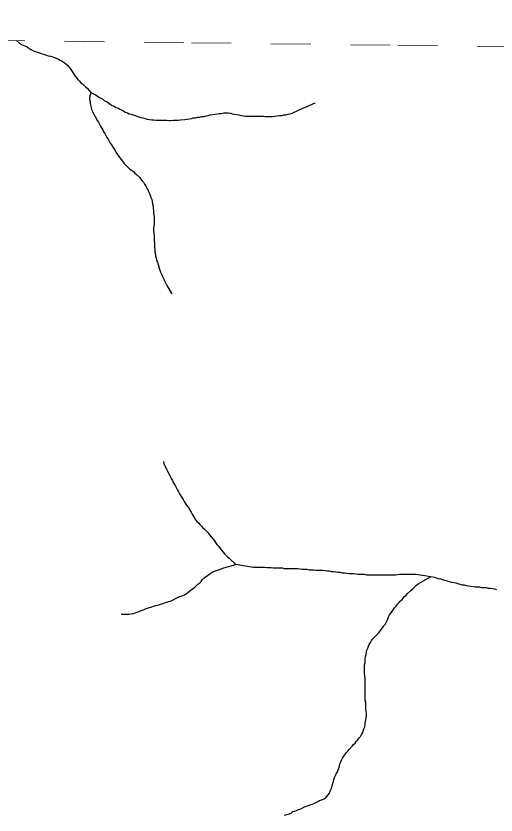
# Model space of a CAD drawing. Extents: x 652.3 to 678, y 7316.9 to 7344.9.
# Drawn here: x 671.35 to 672.557, y 7342.765 to 7344.776 of the extents above; entities that cross this region are included whole.
import ezdxf

# ---------------------------------------------------------------- set-up
doc = ezdxf.new("R2010")
doc.units = 0
doc.header["$LTSCALE"] = 0.032
doc.linetypes.add('SHORT_DASHED', pattern=[2.7, 1.5, -1.2])
doc.layers.add('53', color=7, linetype='SHORT_DASHED', lineweight=13)
doc.layers.add('7', color=7, linetype='Continuous', lineweight=25)

msp = doc.modelspace()

# ---------------------------------------------------------------- linework, layer by layer
at = {"layer": '53'}
msp.add_lwpolyline([(666.0809, 7344.7756), (666.6, 7344.7695), (667.1191, 7344.7635), (667.6382, 7344.7574), (668.1573, 7344.7513), (668.6764, 7344.7452), (669.1955, 7344.7391), (669.7146, 7344.733), (670.2337, 7344.7268), (670.7528, 7344.7206), (671.2719, 7344.7144), (671.791, 7344.7082), (672.3102, 7344.702), (672.8293, 7344.6957), (673.3484, 7344.6895), (673.8675, 7344.6832), (674.3866, 7344.6769), (674.9057, 7344.6705), (675.4248, 7344.6642), (675.9439, 7344.6578), (676.4631, 7344.6514), (676.9822, 7344.645), (677.5013, 7344.6386), (678.0204, 7344.6322)], dxfattribs=at)
at = {"layer": '7'}
for points in [[(671.3508, 7344.7135), (671.3584, 7344.7072), (671.3632, 7344.704), (671.368, 7344.7024), (671.3775, 7344.6977), (671.3823, 7344.6945), (671.3871, 7344.6913), (671.395, 7344.6873), (671.4062, 7344.6833), (671.411, 7344.6818), (671.4157, 7344.6802), (671.4213, 7344.6786), (671.4261, 7344.677), (671.4308, 7344.6754), (671.4364, 7344.6746), (671.442, 7344.673), (671.4468, 7344.6714), (671.4563, 7344.6666), (671.4611, 7344.6642), (671.4659, 7344.6619), (671.4706, 7344.6587), (671.4754, 7344.6555), (671.4794, 7344.6515), (671.4826, 7344.6475), (671.4857, 7344.6436), (671.4889, 7344.6388), (671.4985, 7344.6245), (671.5017, 7344.6197), (671.5056, 7344.6157), (671.5096, 7344.6117), (671.5128, 7344.6078), (671.5168, 7344.6046), (671.5208, 7344.6006), (671.5247, 7344.5974), (671.5287, 7344.5942), (671.5375, 7344.5831)], [(671.5375, 7344.5831), (671.5343, 7344.5711), (671.5343, 7344.5656), (671.5359, 7344.5608), (671.5359, 7344.5552), (671.5391, 7344.5457), (671.5399, 7344.5401), (671.5422, 7344.5353), (671.5454, 7344.5282), (671.5518, 7344.517), (671.5542, 7344.5123), (671.5574, 7344.5083), (671.5597, 7344.5035), (671.5621, 7344.4987), (671.5645, 7344.494), (671.5677, 7344.4892), (671.5701, 7344.4844), (671.5733, 7344.4796), (671.578, 7344.4701), (671.5812, 7344.4653), (671.5844, 7344.4605), (671.5868, 7344.4558), (671.59, 7344.4518), (671.5924, 7344.447), (671.5987, 7344.4375), (671.6011, 7344.4327), (671.6107, 7344.4184), (671.6146, 7344.4144), (671.6178, 7344.4104), (671.621, 7344.4056), (671.6242, 7344.4017), (671.6282, 7344.3977), (671.6322, 7344.3945), (671.6361, 7344.3905), (671.6401, 7344.3873), (671.6449, 7344.3842), (671.6489, 7344.3802), (671.6528, 7344.377), (671.6608, 7344.369), (671.664, 7344.3651), (671.6672, 7344.3611), (671.6703, 7344.3571), (671.6727, 7344.3523), (671.6759, 7344.3484), (671.6783, 7344.3436), (671.6815, 7344.3388), (671.6831, 7344.334), (671.6855, 7344.3293), (671.6871, 7344.3245), (671.6886, 7344.3189), (671.691, 7344.3141), (671.6918, 7344.3086), (671.6934, 7344.303), (671.695, 7344.2974), (671.695, 7344.2919), (671.6958, 7344.2863), (671.6958, 7344.2807), (671.6974, 7344.2696), (671.6974, 7344.2529), (671.6958, 7344.2417), (671.6958, 7344.2362), (671.6966, 7344.2298), (671.6974, 7344.221), (671.6974, 7344.2099), (671.6982, 7344.2043), (671.6982, 7344.1932), (671.699, 7344.1876), (671.699, 7344.1821), (671.7006, 7344.1765), (671.7006, 7344.1709), (671.7022, 7344.1661), (671.703, 7344.1606), (671.7054, 7344.1558), (671.7069, 7344.1502), (671.7101, 7344.1407), (671.7117, 7344.1359), (671.7133, 7344.1311), (671.7157, 7344.1264), (671.7173, 7344.1216), (671.7197, 7344.1168), (671.7221, 7344.112), (671.7237, 7344.1073), (671.7268, 7344.1025), (671.7292, 7344.0977), (671.7316, 7344.0929), (671.7404, 7344.0794), (671.7421, 7344.0767), (671.7423, 7344.0764)], [(671.5375, 7344.5831), (671.5494, 7344.5775), (671.5542, 7344.5743), (671.5582, 7344.5711), (671.5629, 7344.5688), (671.5677, 7344.5664), (671.5717, 7344.5632), (671.5788, 7344.5592), (671.5868, 7344.5536), (671.5916, 7344.5505), (671.5963, 7344.5489), (671.6011, 7344.5457), (671.6059, 7344.5441), (671.6107, 7344.5409), (671.6154, 7344.5393), (671.6202, 7344.5369), (671.6242, 7344.5338), (671.6298, 7344.5322), (671.6345, 7344.5298), (671.6393, 7344.5282), (671.6441, 7344.5266), (671.6584, 7344.5218), (671.6632, 7344.5202), (671.6688, 7344.5194), (671.6743, 7344.5178), (671.6799, 7344.5162), (671.6855, 7344.5155), (671.691, 7344.5147), (671.6966, 7344.5147), (671.7014, 7344.5131), (671.7292, 7344.5131), (671.7348, 7344.5123), (671.7404, 7344.5123), (671.7459, 7344.5131), (671.7579, 7344.5131), (671.7634, 7344.5139), (671.7746, 7344.5155), (671.7802, 7344.5162), (671.7913, 7344.5178), (671.7961, 7344.5194), (671.8016, 7344.5194), (671.8064, 7344.521), (671.812, 7344.521), (671.8168, 7344.5226), (671.8231, 7344.5226), (671.8279, 7344.5242), (671.8335, 7344.525), (671.8382, 7344.5266), (671.8438, 7344.5274), (671.8502, 7344.5282), (671.8557, 7344.529), (671.8605, 7344.5306), (671.8661, 7344.5306), (671.8725, 7344.5322), (671.8836, 7344.5322), (671.8892, 7344.5314), (671.8947, 7344.5298), (671.8995, 7344.5282), (671.9106, 7344.5266), (671.9162, 7344.525), (671.9218, 7344.5242), (671.9274, 7344.5234), (671.9719, 7344.5234), (671.9775, 7344.5226), (671.9942, 7344.5226), (672.0006, 7344.5234), (672.0061, 7344.5242), (672.0125, 7344.525), (672.0181, 7344.525), (672.0228, 7344.5266), (672.0284, 7344.5266), (672.034, 7344.5282), (672.0395, 7344.5298), (672.0443, 7344.5314), (672.0491, 7344.5338), (672.0539, 7344.5353), (672.073, 7344.5449), (672.0825, 7344.5481), (672.0968, 7344.5544), (672.1012, 7344.5564), (672.1019, 7344.5567)], [(671.7204, 7343.6549), (671.7205, 7343.6545), (671.7213, 7343.6497), (671.7284, 7343.6354), (671.7308, 7343.6306), (671.738, 7343.6163), (671.7404, 7343.6115), (671.7435, 7343.6068), (671.7451, 7343.602), (671.7483, 7343.5972), (671.7507, 7343.5925), (671.7531, 7343.5877), (671.7563, 7343.5829), (671.7587, 7343.5781), (671.7611, 7343.5734), (671.7642, 7343.5686), (671.7666, 7343.5638), (671.7698, 7343.559), (671.773, 7343.5543), (671.7754, 7343.5495), (671.7786, 7343.5447), (671.7849, 7343.5368), (671.7873, 7343.532), (671.7905, 7343.5272), (671.7929, 7343.5224), (671.7953, 7343.5177), (671.8016, 7343.5081), (671.8048, 7343.5041), (671.8088, 7343.5002), (671.812, 7343.4962), (671.816, 7343.4922), (671.8191, 7343.4882), (671.8231, 7343.485), (671.8311, 7343.4771), (671.8374, 7343.4691), (671.8486, 7343.4548), (671.8518, 7343.4508), (671.8549, 7343.446), (671.8581, 7343.4421), (671.874, 7343.4222), (671.878, 7343.4182), (671.882, 7343.415), (671.886, 7343.4118), (671.9027, 7343.3959)], [(671.8729, 7343.3871), (671.9027, 7343.3959), (671.9027, 7343.3959)], [(672.3784, 7343.3671), (672.3618, 7343.3697), (672.3546, 7343.3705), (672.3491, 7343.3705), (672.3435, 7343.3705), (672.3379, 7343.3705), (672.3324, 7343.3705), (672.3268, 7343.3705), (672.3212, 7343.3705), (672.3156, 7343.3705), (672.3101, 7343.3697), (672.3045, 7343.3689), (672.2989, 7343.3689), (672.2934, 7343.3689), (672.2878, 7343.3689), (672.2822, 7343.3689), (672.2767, 7343.3689), (672.2711, 7343.3689), (672.2655, 7343.3689), (672.26, 7343.3689), (672.2544, 7343.3689), (672.2488, 7343.3689), (672.2432, 7343.3689), (672.2377, 7343.3689), (672.2321, 7343.3689), (672.2265, 7343.3705), (672.221, 7343.3705), (672.2154, 7343.3705), (672.2098, 7343.3705), (672.2043, 7343.3713), (672.1987, 7343.372), (672.1931, 7343.372), (672.1875, 7343.372), (672.182, 7343.3728), (672.1764, 7343.3736), (672.1708, 7343.3736), (672.1653, 7343.3752), (672.1597, 7343.3752), (672.1541, 7343.376), (672.1486, 7343.3768), (672.143, 7343.3768), (672.1382, 7343.3784), (672.1326, 7343.3784), (672.1271, 7343.3792), (672.1207, 7343.38), (672.1151, 7343.38), (672.1096, 7343.38), (672.104, 7343.38), (672.0992, 7343.3816), (672.0937, 7343.3816), (672.0881, 7343.3816), (672.0817, 7343.3832), (672.0754, 7343.3832), (672.0698, 7343.3832), (672.0642, 7343.384), (672.0586, 7343.3848), (672.0531, 7343.3848), (672.0475, 7343.3848), (672.0419, 7343.3848), (672.0364, 7343.3848), (672.0308, 7343.3848), (672.0252, 7343.3848), (672.0197, 7343.3864), (672.0141, 7343.3864), (672.0085, 7343.3864), (672.0029, 7343.3864), (671.9974, 7343.3864), (671.9918, 7343.3872), (671.9862, 7343.3872), (671.9807, 7343.3872), (671.9751, 7343.388), (671.9695, 7343.388), (671.964, 7343.388), (671.9584, 7343.388), (671.9528, 7343.388), (671.9472, 7343.388), (671.9417, 7343.3888), (671.9361, 7343.3896), (671.9258, 7343.3911), (671.9027, 7343.3959)], [(671.6142, 7343.2702), (671.6337, 7343.2702), (671.6385, 7343.2718), (671.6449, 7343.2726), (671.6497, 7343.2742), (671.6568, 7343.2766), (671.6672, 7343.2805), (671.6719, 7343.2821), (671.6767, 7343.2845), (671.691, 7343.2893), (671.6958, 7343.2909), (671.7006, 7343.2925), (671.7062, 7343.2933), (671.7109, 7343.2949), (671.7165, 7343.2965), (671.7213, 7343.298), (671.726, 7343.2996), (671.7404, 7343.3044), (671.7595, 7343.314), (671.7642, 7343.3156), (671.769, 7343.3179), (671.7738, 7343.3195), (671.7786, 7343.3227), (671.7825, 7343.3259), (671.7873, 7343.3291), (671.7913, 7343.3323), (671.7953, 7343.3354), (671.7992, 7343.3386), (671.8032, 7343.3418), (671.8072, 7343.3458), (671.812, 7343.349), (671.8152, 7343.353), (671.8183, 7343.3569), (671.8223, 7343.3609), (671.8263, 7343.3641), (671.8303, 7343.3673), (671.8351, 7343.3705), (671.8398, 7343.3736), (671.8446, 7343.3768), (671.8494, 7343.3784), (671.8541, 7343.3808), (671.8589, 7343.3824), (671.8729, 7343.3871)], [(672.0754, 7342.7856), (672.0849, 7342.7888), (672.0897, 7342.7912), (672.0944, 7342.7928), (672.0992, 7342.7944), (672.104, 7342.7968), (672.1088, 7342.7992), (672.1135, 7342.8015), (672.1183, 7342.8031), (672.1231, 7342.8047), (672.1279, 7342.8079), (672.1318, 7342.8119), (672.135, 7342.8159), (672.1382, 7342.8206), (672.1398, 7342.8254), (672.1422, 7342.8302), (672.1438, 7342.835), (672.1454, 7342.8397), (672.1486, 7342.8493), (672.1494, 7342.8549), (672.1509, 7342.8596), (672.1533, 7342.8644), (672.1549, 7342.8692), (672.1581, 7342.8739), (672.1605, 7342.8787), (672.1621, 7342.8835), (672.1637, 7342.8883), (672.1645, 7342.8938), (672.1669, 7342.8986), (672.1684, 7342.9034), (672.1708, 7342.9082), (672.174, 7342.9129), (672.1772, 7342.9169), (672.1804, 7342.9217), (672.1844, 7342.9257), (672.1875, 7342.9304), (672.1955, 7342.9384), (672.1987, 7342.9424), (672.2027, 7342.9456), (672.2058, 7342.9503), (672.2098, 7342.9543), (672.213, 7342.9591), (672.2162, 7342.9631), (672.2186, 7342.9678), (672.2218, 7342.9726), (672.2233, 7342.9774), (672.2249, 7342.9822), (672.2273, 7342.9869), (672.2281, 7342.9925), (672.2281, 7342.9981), (672.2297, 7343.0036), (672.2305, 7343.0092), (672.2313, 7343.0148), (672.2313, 7343.0204), (672.2305, 7343.0259), (672.2297, 7343.0315), (672.2297, 7343.0482), (672.2281, 7343.0538), (672.2281, 7343.1095), (672.2273, 7343.115), (672.2265, 7343.1206), (672.2265, 7343.1429), (672.2281, 7343.1477), (672.2281, 7343.1588), (672.2289, 7343.1644), (672.2305, 7343.1691), (672.2313, 7343.1747), (672.2321, 7343.1803), (672.2345, 7343.1851), (672.2361, 7343.1898), (672.2385, 7343.1946), (672.2417, 7343.1994), (672.244, 7343.2042), (672.2472, 7343.2081), (672.2592, 7343.2201), (672.2623, 7343.224), (672.2687, 7343.232), (672.2719, 7343.236), (672.2751, 7343.2408), (672.2783, 7343.2447), (672.2806, 7343.2495), (672.283, 7343.2543), (672.2854, 7343.2591), (672.287, 7343.2638), (672.2894, 7343.2686), (672.2926, 7343.2734), (672.2958, 7343.2774), (672.3021, 7343.2869), (672.3061, 7343.2909), (672.3093, 7343.2957), (672.3133, 7343.2996), (672.3164, 7343.3036), (672.3204, 7343.3068), (672.3268, 7343.3148), (672.3308, 7343.3187), (672.3347, 7343.3227), (672.3419, 7343.3291), (672.3491, 7343.3354), (672.357, 7343.3434), (672.361, 7343.3466), (672.3928, 7343.3649)], [(672.3928, 7343.3649), (672.3928, 7343.3649), (672.3784, 7343.3671)], [(672.5106, 7343.3386), (672.505, 7343.3386), (672.4995, 7343.3394), (672.4939, 7343.3402), (672.4883, 7343.341), (672.4827, 7343.3418), (672.478, 7343.3434), (672.4724, 7343.3434), (672.4668, 7343.345), (672.4621, 7343.3466), (672.4573, 7343.3482), (672.4517, 7343.349), (672.4461, 7343.3506), (672.4398, 7343.3522), (672.435, 7343.3537), (672.4286, 7343.3553), (672.4231, 7343.3569), (672.4183, 7343.3585), (672.4127, 7343.3593), (672.4079, 7343.3609), (672.4032, 7343.3625), (672.3928, 7343.3649)], [(672.5591, 7343.3315), (672.5544, 7343.3331), (672.5488, 7343.3339), (672.5432, 7343.3354), (672.5376, 7343.3354), (672.5329, 7343.337), (672.5273, 7343.337), (672.5217, 7343.337), (672.5162, 7343.3386), (672.5106, 7343.3386)], [(672.0255, 7342.7652), (672.034, 7342.7673), (672.0372, 7342.7681), (672.0419, 7342.7697), (672.0459, 7342.7737), (672.0507, 7342.7753), (672.0555, 7342.7769), (672.0602, 7342.7793), (672.0658, 7342.7809), (672.0754, 7342.7856)]]:
    msp.add_lwpolyline(points, dxfattribs=at)

doc.saveas('drawing.dxf')
